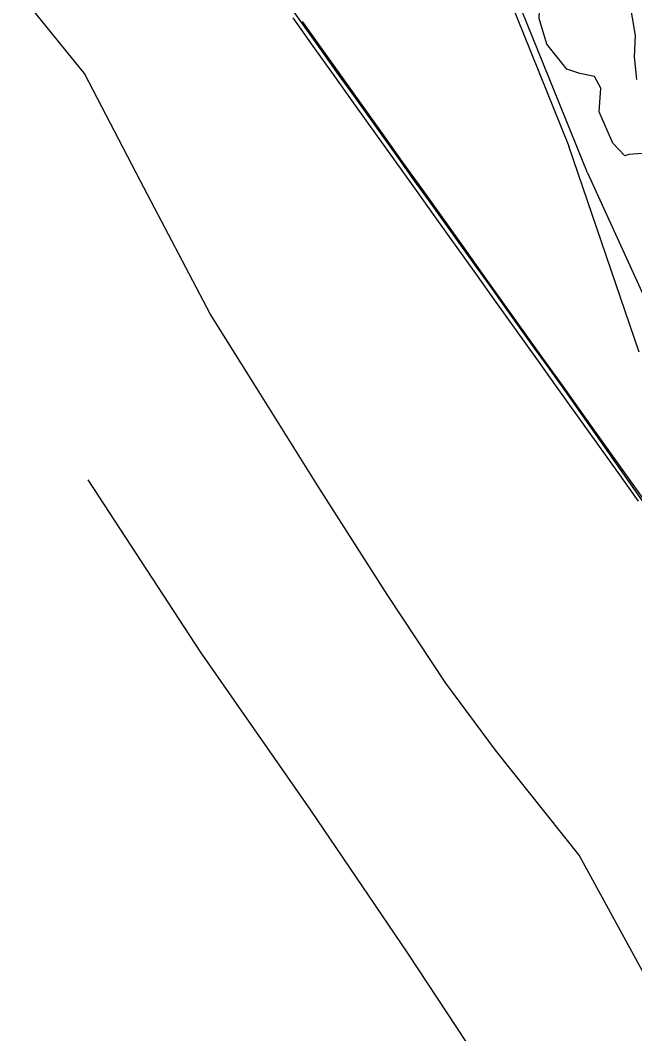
# Model space of a CAD drawing. Extents: x 368532 to 392481, y 10654822 to 10676899.
# Drawn here: x 375941.2 to 376031.5, y 10665330 to 10665478.9 of the extents above; entities that cross this region are included whole.
import ezdxf

# ---------------------------------------------------------------- set-up
doc = ezdxf.new("R2010")
doc.units = 0
for name, color, linetype in [('p_Catenary', 7, 'Continuous'), ('p_drainage conc drain', 7, 'Continuous'), ('p_road - paved curb', 7, 'Continuous'), ('p_structure fence', 7, 'Continuous'), ('p_veg woods', 7, 'Continuous')]:
    doc.layers.add(name, color=color, linetype=linetype)

msp = doc.modelspace()

# ---------------------------------------------------------------- linework, layer by layer
at = {"layer": 'p_Catenary'}
for points in [[(375981.33, 10665480.24), (375983.54, 10665477.15), (375985.76, 10665474.06), (375987.97, 10665470.96), (375990.19, 10665467.87), (375992.4, 10665464.77), (375994.62, 10665461.68), (375996.84, 10665458.58), (375999.05, 10665455.49), (376001.27, 10665452.4), (376003.48, 10665449.3), (376005.7, 10665446.21), (376007.91, 10665443.11), (376010.13, 10665440.02), (376012.34, 10665436.92), (376014.56, 10665433.83), (376016.78, 10665430.74), (376018.99, 10665427.64), (376021.21, 10665424.55), (376038.5, 10665399.92), (376046.15, 10665389.4), (376069.37, 10665357.5)], [(376032.09, 10665408.28), (376029.11, 10665412.45), (376026.12, 10665416.63), (376023.13, 10665420.81), (376020.14, 10665424.98), (376017.16, 10665429.16), (376014.17, 10665433.34), (376011.18, 10665437.51), (376008.2, 10665441.69), (376005.21, 10665445.87), (376002.22, 10665450.04), (375999.24, 10665454.22), (375996.25, 10665458.4), (375993.26, 10665462.58), (375990.28, 10665466.75), (375987.29, 10665470.93), (375984.3, 10665475.11), (375981.32, 10665479.28)], [(375982.65, 10665478.75), (375985.59, 10665474.62), (375988.54, 10665470.5), (375991.49, 10665466.38), (375994.43, 10665462.25), (375997.38, 10665458.13), (376000.33, 10665454), (376003.27, 10665449.88), (376006.22, 10665445.76), (376009.16, 10665441.63), (376012.11, 10665437.51), (376015.06, 10665433.38), (376018, 10665429.26), (376020.95, 10665425.14), (376023.9, 10665421.01), (376026.84, 10665416.89), (376029.79, 10665412.76), (376032.74, 10665408.64)]]:
    msp.add_lwpolyline(points, dxfattribs=at)
at = {"layer": 'p_drainage conc drain'}
for p, q in [((375967.74, 10665386.13), (375951.23, 10665411.39)), ((375983.93, 10665362.86), (375967.74, 10665386.13)), ((375998.19, 10665341.87), (375983.93, 10665362.86)), ((376011.25, 10665322.06), (375998.19, 10665341.87))]:
    msp.add_line(p, q, dxfattribs=at)
at = {"layer": 'p_road - paved curb'}
for p, q in [((375950.69, 10665471.11), (375941.24, 10665482.77)), ((376013.01, 10665482.36), (376021.86, 10665460.42)), ((375958.91, 10665455.26), (375950.69, 10665471.11)), ((376032.21, 10665430.14), (376021.86, 10665460.42)), ((375969.15, 10665435.78), (375958.91, 10665455.26)), ((375976.05, 10665424.76), (375969.15, 10665435.78)), ((375985.13, 10665410.28), (375976.05, 10665424.76)), ((375995.26, 10665394.38), (375985.13, 10665410.28)), ((376003.78, 10665381.53), (375995.26, 10665394.38)), ((376011.06, 10665371.68), (376003.78, 10665381.53)), ((376023.35, 10665356.27), (376011.06, 10665371.68)), ((376033.71, 10665337.38), (376023.35, 10665356.27))]:
    msp.add_line(p, q, dxfattribs=at)
at = {"layer": 'p_structure fence'}
for q in [(376007.17, 10665499.48), (376034.94, 10665433.79)]:
    msp.add_line((376024.59, 10665456.52), q, dxfattribs=at)
at = {"layer": 'p_veg woods'}
msp.add_lwpolyline([(376032.61, 10665459.34), (376030.67, 10665459.2), (376030.07, 10665459.01), (376028.3, 10665460.84), (376026.3, 10665465.46), (376026.58, 10665468.94), (376025.64, 10665470.63), (376023.45, 10665471.09), (376021.58, 10665471.72), (376018.63, 10665475.39), (376017.51, 10665479.16), (376017.62, 10665482.62), (376019.94, 10665483.95), (376022.14, 10665485.75), (376022.88, 10665487.9), (376025.59, 10665488.89), (376028.59, 10665485.93), (376030.72, 10665481.88), (376031.62, 10665476.66), (376031.44, 10665473.53), (376031.8, 10665470.21)], dxfattribs=at)

doc.saveas('drawing.dxf')
